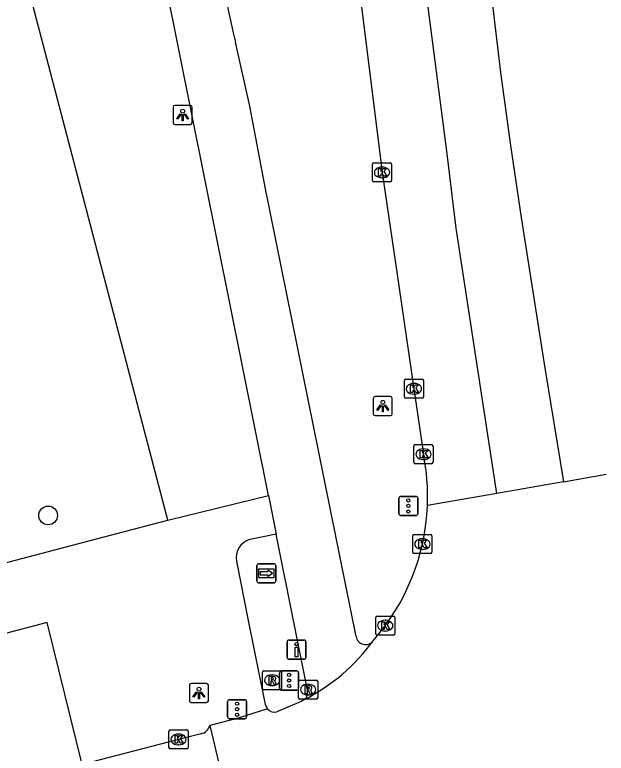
# Model space of a CAD drawing. Extents: x 160806 to 161707, y 383697 to 384148.
# Drawn here: x 161453.4 to 161484.33, y 383993.06 to 384031.69 of the extents above; entities that cross this region are included whole.
import ezdxf

# ---------------------------------------------------------------- set-up
doc = ezdxf.new("R2010")
doc.units = 0
for name, color, linetype in [('IMGEO_Boom', 7, 'Continuous'), ('IMGEO_Drukknoppaal', 7, 'Continuous'), ('IMGEO_Fietspad_gesloten', 7, 'Continuous'), ('IMGEO_Kolk', 7, 'Continuous'), ('IMGEO_Lichtpunt', 7, 'Continuous'), ('IMGEO_Rijbaan_lokaal_gesloten', 7, 'Continuous'), ('IMGEO_Rioolput', 7, 'Continuous'), ('IMGEO_Verkeersregelinstallatiepaal', 7, 'Continuous'), ('IMGEO_Voetpad_open', 7, 'Continuous'), ('IMGEO_Wegwijzer', 7, 'Continuous')]:
    doc.layers.add(name, color=color, linetype=linetype)

msp = doc.modelspace()

# ---------------------------------------------------------------- linework, layer by layer
at = {"layer": 'IMGEO_Boom'}
msp.add_circle((161455.146, 384005.501), 0.489, dxfattribs=at)
at = {"layer": 'IMGEO_Drukknoppaal'}
for p, q in [((161467.738, 383998.981), (161468.528, 383998.981)), ((161468.528, 383998.981), (161467.738, 383998.981)), ((161467.638, 383998.081), (161467.638, 383998.881)), ((161467.638, 383998.881), (161467.638, 383998.081)), ((161468.628, 383998.881), (161468.628, 383998.081)), ((161468.628, 383998.081), (161468.628, 383998.881)), ((161468.528, 383997.981), (161467.738, 383997.981)), ((161467.738, 383997.981), (161468.528, 383997.981))]:
    msp.add_line(p, q, dxfattribs=at)
msp.add_lwpolyline([(161468.208, 383998.606), (161468.208, 383998.106), (161468.058, 383998.106), (161468.058, 383998.606), (161468.208, 383998.606)], dxfattribs=at)
msp.add_circle((161468.133, 383998.771), 0.085, dxfattribs=at)
for centre, start, end in [((161467.738, 383998.881), 90, 180), ((161467.738, 383998.881), 90, 180), ((161468.528, 383998.881), 0, 90), ((161468.528, 383998.881), 360, 90), ((161467.738, 383998.081), 180, 270), ((161467.738, 383998.081), 180, 270), ((161468.528, 383998.081), 270, 0), ((161468.528, 383998.081), 270, 0)]:
    msp.add_arc(centre, 0.1, start, end, dxfattribs=at)
at = {"layer": 'IMGEO_Fietspad_gesloten'}
for points in [[(161466.661, 384006.536), (161461.317, 384033.183)], [(161471.245, 383999.163), (161466.511, 384022.591), (161465.695, 384026.915), (161464.941, 384030.258)], [(161466.661, 384006.536), (161467.064, 384004.527)], [(161468.718, 383996.277), (161467.064, 384004.527)]]:
    msp.add_lwpolyline(points, dxfattribs=at)
for centre, radius, start, end in [((161521.436, 384043.839), 58.104, 185.67099, 193.51668), ((161471.74, 383999.248), 0.503, 189.766, 323.4548), ((161468.245, 383996.231), 0.475, 311.3583, 5.5792)]:
    msp.add_arc(centre, radius, start, end, dxfattribs=at)
at = {"layer": 'IMGEO_Kolk'}
for p, q in [((161472.102, 384023.021), (161472.102, 384023.873)), ((161472.177, 384023.947), (161473.029, 384023.947)), ((161472.59, 384023.727), (161472.615, 384023.727)), ((161473.103, 384023.873), (161473.103, 384023.021)), ((161473.029, 384022.947), (161472.177, 384022.947)), ((161472.613, 384023.167), (161472.588, 384023.167)), ((161473.774, 384011.703), (161473.774, 384012.555)), ((161473.849, 384012.629), (161474.701, 384012.629)), ((161474.775, 384012.555), (161474.775, 384011.703)), ((161474.262, 384012.409), (161474.287, 384012.409)), ((161474.285, 384011.849), (161474.26, 384011.849)), ((161474.701, 384011.629), (161473.849, 384011.629)), ((161474.27, 384008.28), (161474.27, 384009.132)), ((161474.345, 384009.206), (161475.197, 384009.206)), ((161474.758, 384008.986), (161474.783, 384008.986)), ((161475.271, 384009.132), (161475.271, 384008.28)), ((161474.781, 384008.426), (161474.756, 384008.426)), ((161475.197, 384008.206), (161474.345, 384008.206)), ((161474.212, 384003.579), (161474.212, 384004.431)), ((161474.287, 384004.505), (161475.139, 384004.505)), ((161475.213, 384004.431), (161475.213, 384003.579)), ((161474.7, 384004.285), (161474.725, 384004.285)), ((161474.723, 384003.725), (161474.698, 384003.725)), ((161475.139, 384003.505), (161474.287, 384003.505)), ((161472.272, 383999.309), (161472.272, 384000.161)), ((161472.347, 384000.235), (161473.199, 384000.235)), ((161473.273, 384000.161), (161473.273, 383999.309)), ((161472.76, 384000.015), (161472.785, 384000.015)), ((161472.783, 383999.455), (161472.758, 383999.455)), ((161473.199, 383999.235), (161472.347, 383999.235)), ((161461.464, 383993.359), (161461.464, 383994.211)), ((161461.539, 383994.285), (161462.391, 383994.285)), ((161461.952, 383994.065), (161461.977, 383994.065)), ((161462.465, 383994.211), (161462.465, 383993.359)), ((161462.391, 383993.285), (161461.539, 383993.285)), ((161461.975, 383993.505), (161461.95, 383993.505))]:
    msp.add_line(p, q, dxfattribs=at)
for points in [[(161472.102, 384023.021), (161472.102, 384023.873)], [(161472.177, 384023.947), (161473.029, 384023.947)], [(161473.103, 384023.873), (161473.103, 384023.021)], [(161472.423, 384023.647), (161472.546, 384023.647), (161472.546, 384023.496), (161472.676, 384023.647), (161472.84, 384023.647), (161472.694, 384023.496), (161472.847, 384023.247), (161472.695, 384023.247), (161472.61, 384023.411), (161472.546, 384023.344), (161472.546, 384023.247), (161472.423, 384023.247), (161472.423, 384023.647)], [(161473.029, 384022.947), (161472.177, 384022.947)], [(161473.774, 384011.703), (161473.774, 384012.555)], [(161473.849, 384012.629), (161474.701, 384012.629)], [(161474.775, 384012.555), (161474.775, 384011.703)], [(161474.095, 384012.329), (161474.218, 384012.329), (161474.218, 384012.178), (161474.348, 384012.329), (161474.512, 384012.329), (161474.366, 384012.178), (161474.519, 384011.929), (161474.367, 384011.929), (161474.282, 384012.093), (161474.218, 384012.026), (161474.218, 384011.929), (161474.095, 384011.929), (161474.095, 384012.329)], [(161474.701, 384011.629), (161473.849, 384011.629)], [(161474.27, 384008.28), (161474.27, 384009.132)], [(161474.345, 384009.206), (161475.197, 384009.206)], [(161475.271, 384009.132), (161475.271, 384008.28)], [(161474.591, 384008.906), (161474.714, 384008.906), (161474.714, 384008.755), (161474.844, 384008.906), (161475.008, 384008.906), (161474.862, 384008.755), (161475.015, 384008.506), (161474.863, 384008.506), (161474.778, 384008.67), (161474.714, 384008.603), (161474.714, 384008.506), (161474.591, 384008.506), (161474.591, 384008.906)], [(161475.197, 384008.206), (161474.345, 384008.206)], [(161474.212, 384003.579), (161474.212, 384004.431)], [(161474.287, 384004.505), (161475.139, 384004.505)], [(161475.213, 384004.431), (161475.213, 384003.579)], [(161474.533, 384004.205), (161474.656, 384004.205), (161474.656, 384004.054), (161474.786, 384004.205), (161474.95, 384004.205), (161474.804, 384004.054), (161474.957, 384003.805), (161474.805, 384003.805), (161474.72, 384003.969), (161474.656, 384003.902), (161474.656, 384003.805), (161474.533, 384003.805), (161474.533, 384004.205)], [(161475.139, 384003.505), (161474.287, 384003.505)], [(161472.272, 383999.309), (161472.272, 384000.161)], [(161472.347, 384000.235), (161473.199, 384000.235)], [(161473.273, 384000.161), (161473.273, 383999.309)], [(161472.593, 383999.935), (161472.716, 383999.935), (161472.716, 383999.784), (161472.846, 383999.935), (161473.01, 383999.935), (161472.864, 383999.784), (161473.017, 383999.535), (161472.865, 383999.535), (161472.78, 383999.699), (161472.716, 383999.632), (161472.716, 383999.535), (161472.593, 383999.535), (161472.593, 383999.935)], [(161473.199, 383999.235), (161472.347, 383999.235)], [(161461.464, 383993.359), (161461.464, 383994.211)], [(161461.539, 383994.285), (161462.391, 383994.285)], [(161461.785, 383993.985), (161461.908, 383993.985), (161461.908, 383993.834), (161462.038, 383993.985), (161462.202, 383993.985), (161462.056, 383993.834), (161462.209, 383993.585), (161462.057, 383993.585), (161461.972, 383993.749), (161461.908, 383993.682), (161461.908, 383993.585), (161461.785, 383993.585), (161461.785, 383993.985)], [(161462.465, 383994.211), (161462.465, 383993.359)], [(161462.391, 383993.285), (161461.539, 383993.285)]]:
    msp.add_lwpolyline(points, dxfattribs=at)
for centre, start, end in [((161472.179, 384023.871), 91.552, 178.448), ((161472.179, 384023.871), 91.552, 178.448), ((161473.027, 384023.871), 1.552, 88.448), ((161473.027, 384023.871), 1.552, 88.448), ((161472.179, 384023.023), 181.552, 268.448), ((161472.179, 384023.023), 181.552, 268.448), ((161473.027, 384023.023), 271.552, 358.448), ((161473.027, 384023.023), 271.552, 358.448), ((161473.851, 384012.553), 91.552, 178.448), ((161473.851, 384012.553), 91.552, 178.448), ((161474.699, 384012.553), 1.552, 88.448), ((161474.699, 384012.553), 1.552, 88.448), ((161473.851, 384011.705), 181.552, 268.448), ((161473.851, 384011.705), 181.552, 268.448), ((161474.699, 384011.705), 271.552, 358.448), ((161474.699, 384011.705), 271.552, 358.448), ((161474.347, 384009.13), 91.552, 178.448), ((161474.347, 384009.13), 91.552, 178.448), ((161475.195, 384009.13), 1.552, 88.448), ((161475.195, 384009.13), 1.552, 88.448), ((161474.347, 384008.282), 181.552, 268.448), ((161474.347, 384008.282), 181.552, 268.448), ((161475.195, 384008.282), 271.552, 358.448), ((161475.195, 384008.282), 271.552, 358.448), ((161474.289, 384004.429), 91.552, 178.448), ((161474.289, 384004.429), 91.552, 178.448), ((161475.137, 384004.429), 1.552, 88.448), ((161475.137, 384004.429), 1.552, 88.448), ((161474.289, 384003.581), 181.552, 268.448), ((161474.289, 384003.581), 181.552, 268.448), ((161475.137, 384003.581), 271.552, 358.448), ((161475.137, 384003.581), 271.552, 358.448), ((161472.349, 384000.159), 91.552, 178.448), ((161472.349, 384000.159), 91.552, 178.448), ((161473.197, 384000.159), 1.552, 88.448), ((161473.197, 384000.159), 1.552, 88.448), ((161472.349, 383999.311), 181.552, 268.448), ((161472.349, 383999.311), 181.552, 268.448), ((161473.197, 383999.311), 271.552, 358.448), ((161473.197, 383999.311), 271.552, 358.448), ((161461.541, 383994.209), 91.552, 178.448), ((161461.541, 383994.209), 91.552, 178.448), ((161462.389, 383994.209), 1.552, 88.448), ((161462.389, 383994.209), 1.552, 88.448), ((161461.541, 383993.361), 181.552, 268.448), ((161461.541, 383993.361), 181.552, 268.448), ((161462.389, 383993.361), 271.552, 358.448), ((161462.389, 383993.361), 271.552, 358.448)]:
    msp.add_arc(centre, 0.0765, start, end, dxfattribs=at)
for centre, major_axis, ratio, start_param, end_param in [((161472.589, 384023.447), (-0.387, 0.002), 0.722429, 4.712389, 7.853982), ((161472.614, 384023.447), (-0.39, 0.002), 0.717154, 1.570796, 4.712389), ((161474.261, 384012.129), (-0.387, 0.002), 0.722429, 4.712389, 7.853982), ((161474.286, 384012.129), (-0.39, 0.002), 0.717154, 1.570796, 4.712389), ((161474.757, 384008.706), (-0.387, 0.002), 0.722429, 4.712389, 7.853982), ((161474.782, 384008.706), (-0.39, 0.002), 0.717154, 1.570796, 4.712389), ((161474.699, 384004.005), (-0.387, 0.002), 0.722429, 4.712389, 7.853982), ((161474.724, 384004.005), (-0.39, 0.002), 0.717154, 1.570796, 4.712389), ((161472.759, 383999.735), (-0.387, 0.002), 0.722429, 4.712389, 7.853982), ((161472.784, 383999.735), (-0.39, 0.002), 0.717154, 1.570796, 4.712389), ((161461.951, 383993.785), (-0.387, 0.002), 0.722429, 4.712389, 7.853982), ((161461.976, 383993.785), (-0.39, 0.002), 0.717154, 1.570796, 4.712389)]:
    msp.add_ellipse(centre, major_axis=major_axis, ratio=ratio, start_param=start_param, end_param=end_param, dxfattribs=at)
at = {"layer": 'IMGEO_Lichtpunt'}
for p, q in [((161461.682, 384026.854), (161461.682, 384026.047)), ((161461.682, 384026.854), (161461.682, 384026.047)), ((161462.584, 384026.949), (161461.776, 384026.949)), ((161462.584, 384026.949), (161461.776, 384026.949)), ((161462.678, 384026.047), (161462.678, 384026.854)), ((161462.678, 384026.047), (161462.678, 384026.854)), ((161461.776, 384025.953), (161462.584, 384025.953)), ((161461.776, 384025.953), (161462.584, 384025.953)), ((161473.048, 384011.719), (161472.24, 384011.719)), ((161473.048, 384011.719), (161472.24, 384011.719)), ((161472.146, 384011.624), (161472.146, 384010.817)), ((161472.146, 384011.624), (161472.146, 384010.817)), ((161473.142, 384010.817), (161473.142, 384011.624)), ((161473.142, 384010.817), (161473.142, 384011.624)), ((161472.24, 384010.723), (161473.048, 384010.723)), ((161472.24, 384010.723), (161473.048, 384010.723)), ((161463.434, 383996.711), (161462.626, 383996.711)), ((161463.434, 383996.711), (161462.626, 383996.711)), ((161462.532, 383996.616), (161462.532, 383995.809)), ((161462.532, 383996.616), (161462.532, 383995.809)), ((161463.528, 383995.809), (161463.528, 383996.616)), ((161463.528, 383995.809), (161463.528, 383996.616)), ((161462.626, 383995.715), (161463.434, 383995.715)), ((161462.626, 383995.715), (161463.434, 383995.715))]:
    msp.add_line(p, q, dxfattribs=at)
for points in [[(161462.056, 384026.518), (161462.095, 384026.49), (161461.907, 384026.228), (161461.869, 384026.255), (161462.056, 384026.518)], [(161462.158, 384026.47), (161462.205, 384026.47), (161462.205, 384026.148), (161462.158, 384026.148), (161462.158, 384026.47)], [(161462.268, 384026.49), (161462.306, 384026.517), (161462.493, 384026.255), (161462.454, 384026.227), (161462.268, 384026.49)], [(161472.52, 384011.288), (161472.559, 384011.26), (161472.371, 384010.998), (161472.333, 384011.025), (161472.52, 384011.288)], [(161472.622, 384011.24), (161472.669, 384011.24), (161472.669, 384010.918), (161472.622, 384010.918), (161472.622, 384011.24)], [(161472.732, 384011.26), (161472.77, 384011.287), (161472.957, 384011.025), (161472.918, 384010.997), (161472.732, 384011.26)], [(161462.906, 383996.28), (161462.945, 383996.252), (161462.757, 383995.99), (161462.719, 383996.017), (161462.906, 383996.28)], [(161463.118, 383996.252), (161463.156, 383996.279), (161463.343, 383996.017), (161463.304, 383995.989), (161463.118, 383996.252)], [(161463.008, 383996.232), (161463.055, 383996.232), (161463.055, 383995.91), (161463.008, 383995.91), (161463.008, 383996.232)]]:
    msp.add_lwpolyline(points, dxfattribs=at)
for centre in [(161462.181, 384026.652), (161472.645, 384011.422), (161463.031, 383996.414)]:
    msp.add_circle(centre, 0.0994, dxfattribs=at)
for centre, start, end in [((161461.776, 384026.854), 90, 180), ((161461.776, 384026.854), 90, 180), ((161462.584, 384026.854), 0, 90), ((161462.584, 384026.854), 0, 90), ((161461.776, 384026.047), 180, 270), ((161461.776, 384026.047), 180, 270), ((161462.584, 384026.047), 270, 0), ((161462.584, 384026.047), 270, 360), ((161472.24, 384011.624), 90, 180), ((161472.24, 384011.624), 90, 180), ((161473.048, 384011.624), 0, 90), ((161473.048, 384011.624), 0, 90), ((161472.24, 384010.817), 180, 270), ((161472.24, 384010.817), 180, 270), ((161473.048, 384010.817), 270, 0), ((161473.048, 384010.817), 270, 360), ((161462.626, 383996.616), 90, 180), ((161462.626, 383996.616), 90, 180), ((161463.434, 383996.616), 0, 90), ((161463.434, 383996.616), 0, 90), ((161462.626, 383995.809), 180, 270), ((161462.626, 383995.809), 180, 270), ((161463.434, 383995.809), 270, 0), ((161463.434, 383995.809), 270, 360)]:
    msp.add_arc(centre, 0.0946, start, end, dxfattribs=at)
at = {"layer": 'IMGEO_Rijbaan_lokaal_gesloten'}
for points in [[(161474.612, 384105.99), (161474.603, 384105.659), (161474.54, 384089.31), (161474.915, 384074.788), (161475.497, 384063.252), (161476.656, 384047.847), (161477.432, 384040.152), (161478.801, 384028.67), (161479.318, 384024.861), (161479.879, 384021.095), (161481.074, 384013.436), (161482.087, 384007.265)], [(161468.168, 384105.733), (161468.1, 384098.543), (161468.122, 384092.304), (161468.161, 384084.05), (161468.28, 384078.275), (161468.527, 384070.87), (161468.599, 384068.638), (161469.166, 384058.339), (161469.506, 384053.185), (161470.378, 384043.661), (161470.766, 384038.789), (161471.5, 384032.367), (161472.211, 384026.674), (161472.603, 384023.447), (161473.38, 384018.223), (161474.275, 384012.129), (161474.771, 384008.706)], [(161478.613, 384006.656), (161476.476, 384020.524), (161476.002, 384024.41), (161475.02, 384032.087), (161473.736, 384043.679), (161472.448, 384059.244), (161472.026, 384066.063), (161471.516, 384078.495), (161471.308, 384089.224), (161471.383, 384105.66), (161471.39, 384105.862)], [(161482.087, 384007.265), (161484.326, 384007.657)], [(161482.087, 384007.265), (161478.613, 384006.656)], [(161478.613, 384006.656), (161474.977, 384006.019)], [(161468.559, 383995.874), (161468.379, 383995.776), (161467.112, 383995.221)], [(161466.621, 383995.378), (161465.074, 383994.893), (161463.6, 383994.516)], [(161463.6, 383994.516), (161464.472, 383990.836)], [(161463.14, 383994.079), (161461.97, 383993.787), (161456.92, 383992.48)]]:
    msp.add_lwpolyline(points, dxfattribs=at)
for centre, radius, start, end in [((161463.637, 384006.501), 11.35, 357.5662, 11.2018), ((161463.56, 384006.491), 11.427, 318.696, 357.6313), ((161463.902, 384004.93), 10.183, 297.2116, 324.0304), ((161467.006, 383995.735), 0.525, 222.8426, 281.6935), ((161463.003, 383994.683), 0.62, 282.7381, 344.3243)]:
    msp.add_arc(centre, radius, start, end, dxfattribs=at)
at = {"layer": 'IMGEO_Rioolput'}
for p, q in [((161466.355, 383996.454), (161466.355, 383997.306)), ((161466.43, 383997.38), (161467.282, 383997.38)), ((161466.843, 383997.16), (161466.868, 383997.16)), ((161467.356, 383997.306), (161467.356, 383996.454)), ((161468.238, 383995.963), (161468.238, 383996.815)), ((161468.313, 383996.889), (161469.165, 383996.889)), ((161468.726, 383996.669), (161468.751, 383996.669)), ((161469.239, 383996.815), (161469.239, 383995.963)), ((161467.282, 383996.38), (161466.43, 383996.38)), ((161466.866, 383996.6), (161466.841, 383996.6)), ((161469.165, 383995.889), (161468.313, 383995.889)), ((161468.749, 383996.109), (161468.724, 383996.109))]:
    msp.add_line(p, q, dxfattribs=at)
for points in [[(161466.355, 383996.454), (161466.355, 383997.306)], [(161466.43, 383997.38), (161467.282, 383997.38)], [(161466.944, 383997.078), (161466.692, 383997.08), (161466.692, 383996.68)], [(161467.356, 383997.306), (161467.356, 383996.454)], [(161466.692, 383996.68), (161466.816, 383996.68), (161466.816, 383996.842), (161466.827, 383996.842)], [(161466.87, 383996.999), (161466.816, 383996.999), (161466.816, 383996.918)], [(161466.816, 383996.918), (161466.868, 383996.918)], [(161466.874, 383996.813), (161466.945, 383996.68), (161467.085, 383996.68), (161467.02, 383996.806)], [(161468.238, 383995.963), (161468.238, 383996.815)], [(161468.313, 383996.889), (161469.165, 383996.889)], [(161469.239, 383996.815), (161469.239, 383995.963)], [(161467.282, 383996.38), (161466.43, 383996.38)], [(161468.827, 383996.587), (161468.575, 383996.589), (161468.575, 383996.189)], [(161468.575, 383996.189), (161468.699, 383996.189), (161468.699, 383996.351), (161468.71, 383996.351)], [(161468.753, 383996.508), (161468.699, 383996.508), (161468.699, 383996.427)], [(161468.699, 383996.427), (161468.751, 383996.427)], [(161468.757, 383996.322), (161468.828, 383996.189), (161468.968, 383996.189), (161468.903, 383996.315)], [(161469.165, 383995.889), (161468.313, 383995.889)]]:
    msp.add_lwpolyline(points, dxfattribs=at)
for centre, radius, start, end in [((161466.432, 383997.304), 0.0765, 91.552, 178.448), ((161466.432, 383997.304), 0.0765, 91.552, 178.448), ((161466.943, 383996.968), 0.109, 350.3612, 89.416), ((161467.28, 383997.304), 0.0765, 1.552, 88.448), ((161467.28, 383997.304), 0.0765, 1.552, 88.448), ((161466.826, 383996.789), 0.0533, 26.0293, 88.6989), ((161466.852, 383997.107), 0.19, 274.7715, 282.9687), ((161466.876, 383996.903), 0.0964, 77.0061, 93.1865), ((161466.89, 383996.96), 0.0378, 276.6634, 79.6772), ((161466.941, 383996.968), 0.112, 277.5842, 350.9817), ((161466.925, 383996.753), 0.108, 29.5134, 73.7905), ((161468.315, 383996.813), 0.0765, 91.552, 178.448), ((161468.315, 383996.813), 0.0765, 91.552, 178.448), ((161469.163, 383996.813), 0.0765, 1.552, 88.448), ((161469.163, 383996.813), 0.0765, 1.552, 88.448), ((161466.432, 383996.456), 0.0765, 181.552, 268.448), ((161466.432, 383996.456), 0.0765, 181.552, 268.448), ((161467.28, 383996.456), 0.0765, 271.552, 358.448), ((161467.28, 383996.456), 0.0765, 271.552, 358.448), ((161468.709, 383996.298), 0.0533, 26.0293, 88.6989), ((161468.735, 383996.616), 0.19, 274.7715, 282.9687), ((161468.759, 383996.412), 0.0964, 77.0061, 93.1865), ((161468.773, 383996.469), 0.0378, 276.6634, 79.6772), ((161468.826, 383996.477), 0.109, 350.3612, 89.416), ((161468.824, 383996.477), 0.112, 277.5842, 350.9817), ((161468.808, 383996.262), 0.108, 29.5134, 73.7905), ((161468.315, 383995.965), 0.0765, 181.552, 268.448), ((161468.315, 383995.965), 0.0765, 181.552, 268.448), ((161469.163, 383995.965), 0.0765, 271.552, 358.448), ((161469.163, 383995.965), 0.0765, 271.552, 358.448)]:
    msp.add_arc(centre, radius, start, end, dxfattribs=at)
for centre, major_axis, ratio, start_param, end_param in [((161466.842, 383996.88), (-0.387, 0.002), 0.722429, 4.712389, 7.853982), ((161466.867, 383996.88), (-0.39, 0.002), 0.717154, 1.570796, 4.712389), ((161468.725, 383996.389), (-0.387, 0.002), 0.722429, 4.712389, 7.853982), ((161468.75, 383996.389), (-0.39, 0.002), 0.717154, 1.570796, 4.712389)]:
    msp.add_ellipse(centre, major_axis=major_axis, ratio=ratio, start_param=start_param, end_param=end_param, dxfattribs=at)
at = {"layer": 'IMGEO_Verkeersregelinstallatiepaal'}
for p, q in [((161473.486, 384005.597), (161473.486, 384006.397)), ((161473.486, 384006.397), (161473.486, 384005.597)), ((161473.586, 384006.497), (161474.376, 384006.497)), ((161474.376, 384006.497), (161473.586, 384006.497)), ((161474.476, 384006.397), (161474.476, 384005.597)), ((161474.476, 384005.597), (161474.476, 384006.397)), ((161474.376, 384005.497), (161473.586, 384005.497)), ((161473.586, 384005.497), (161474.376, 384005.497)), ((161467.251, 383996.467), (161467.251, 383997.267)), ((161467.251, 383997.267), (161467.251, 383996.467)), ((161467.351, 383997.367), (161468.141, 383997.367)), ((161468.141, 383997.367), (161467.351, 383997.367)), ((161468.241, 383997.267), (161468.241, 383996.467)), ((161468.241, 383996.467), (161468.241, 383997.267)), ((161468.141, 383996.367), (161467.351, 383996.367)), ((161467.351, 383996.367), (161468.141, 383996.367)), ((161464.633, 383995.863), (161465.423, 383995.863)), ((161465.423, 383995.863), (161464.633, 383995.863)), ((161464.533, 383994.963), (161464.533, 383995.763)), ((161464.533, 383995.763), (161464.533, 383994.963)), ((161465.523, 383995.763), (161465.523, 383994.963)), ((161465.523, 383994.963), (161465.523, 383995.763)), ((161465.423, 383994.863), (161464.633, 383994.863)), ((161464.633, 383994.863), (161465.423, 383994.863))]:
    msp.add_line(p, q, dxfattribs=at)
for centre in [(161473.981, 384006.287), (161473.981, 384005.997), (161473.981, 384005.707), (161467.746, 383997.157), (161467.746, 383996.867), (161467.746, 383996.577), (161465.028, 383995.653), (161465.028, 383995.363), (161465.028, 383995.073)]:
    msp.add_circle(centre, 0.085, dxfattribs=at)
for centre, start, end in [((161473.586, 384006.397), 90, 180), ((161473.586, 384006.397), 90, 180), ((161474.376, 384006.397), 0, 90), ((161474.376, 384006.397), 360, 90), ((161473.586, 384005.597), 180, 270), ((161473.586, 384005.597), 180, 270), ((161474.376, 384005.597), 270, 0), ((161474.376, 384005.597), 270, 0), ((161467.351, 383997.267), 90, 180), ((161467.351, 383997.267), 90, 180), ((161468.141, 383997.267), 0, 90), ((161468.141, 383997.267), 360, 90), ((161467.351, 383996.467), 180, 270), ((161467.351, 383996.467), 180, 270), ((161468.141, 383996.467), 270, 0), ((161468.141, 383996.467), 270, 0), ((161464.633, 383995.763), 90, 180), ((161464.633, 383995.763), 90, 180), ((161465.423, 383995.763), 0, 90), ((161465.423, 383995.763), 360, 90), ((161464.633, 383994.963), 180, 270), ((161464.633, 383994.963), 180, 270), ((161465.423, 383994.963), 270, 0), ((161465.423, 383994.963), 270, 0)]:
    msp.add_arc(centre, 0.1, start, end, dxfattribs=at)
at = {"layer": 'IMGEO_Voetpad_open'}
for points in [[(161461.411, 384005.26), (161453.943, 384033.741)], [(161461.411, 384005.26), (161466.661, 384006.536)], [(161386.763, 383992.855), (161387.458, 383990.174), (161383.395, 383989.108), (161384.458, 383985.055), (161384.463, 383985.036), (161413.409, 383992.628), (161458.747, 384004.559), (161461.411, 384005.26)], [(161467.064, 384004.527), (161465.795, 384004.268), (161465.683, 384004.241)], [(161464.991, 384003.104), (161465.613, 384000), (161466.493, 383995.611), (161466.621, 383995.378)], [(161456.92, 383992.48), (161455.096, 383999.898), (161431.301, 383993.631)]]:
    msp.add_lwpolyline(points, dxfattribs=at)
msp.add_arc((161465.972, 384003.286), 0.998, 106.8566, 190.4924, dxfattribs=at)
at = {"layer": 'IMGEO_Wegwijzer'}
for p, q in [((161466.06, 384002.074), (161466.06, 384002.874)), ((161466.06, 384002.874), (161466.06, 384002.074)), ((161466.16, 384002.974), (161466.95, 384002.974)), ((161466.95, 384002.974), (161466.16, 384002.974)), ((161467.05, 384002.874), (161467.05, 384002.074)), ((161467.05, 384002.074), (161467.05, 384002.874)), ((161466.95, 384001.974), (161466.16, 384001.974)), ((161466.16, 384001.974), (161466.95, 384001.974))]:
    msp.add_line(p, q, dxfattribs=at)
for points in [[(161466.161, 384002.706), (161466.949, 384002.706), (161466.949, 384002.242), (161466.161, 384002.242), (161466.161, 384002.706)], [(161466.226, 384002.558), (161466.226, 384002.474), (161466.226, 384002.39), (161466.637, 384002.39), (161466.637, 384002.307), (161466.884, 384002.474), (161466.637, 384002.641), (161466.637, 384002.558), (161466.226, 384002.558)]]:
    msp.add_lwpolyline(points, dxfattribs=at)
for centre, start, end in [((161466.16, 384002.874), 90, 180), ((161466.16, 384002.874), 90, 180), ((161466.95, 384002.874), 0, 90), ((161466.95, 384002.874), 360, 90), ((161466.16, 384002.074), 180, 270), ((161466.16, 384002.074), 180, 270), ((161466.95, 384002.074), 270, 0), ((161466.95, 384002.074), 270, 0)]:
    msp.add_arc(centre, 0.1, start, end, dxfattribs=at)

doc.saveas('drawing.dxf')
